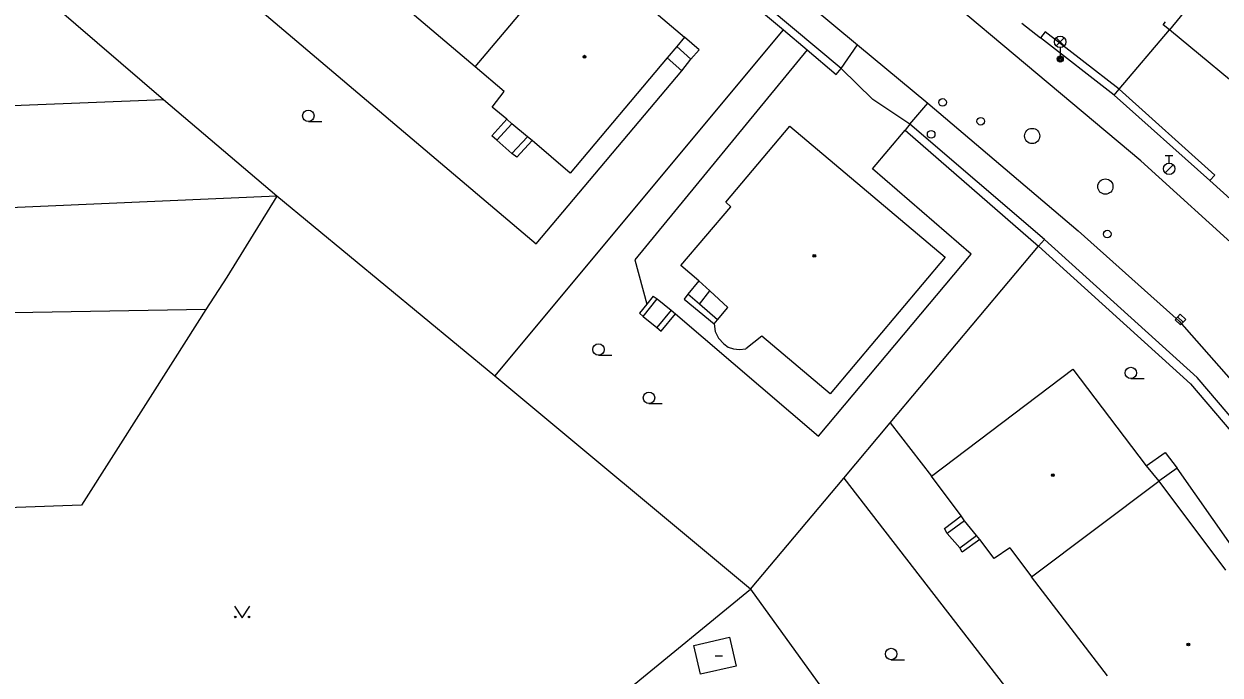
# Model space of a CAD drawing. Extents: x -600309 to -598967, y -1161267 to -1160292.
# Drawn here: x -599727.7 to -599649.3, y -1160530 to -1160487.3 of the extents above; entities that cross this region are included whole.
import ezdxf

# ---------------------------------------------------------------- set-up
doc = ezdxf.new("R2010")
doc.units = 0
for name, color, linetype in [('Level 10', 7, 'Continuous'), ('Level 11', 7, 'Continuous'), ('Level 27', 7, 'Continuous'), ('Level 28', 7, 'Continuous'), ('Level 33', 7, 'Continuous'), ('Level 36', 7, 'Continuous'), ('Level 39', 7, 'Continuous'), ('Level 5', 7, 'Continuous'), ('Level 51', 7, 'Continuous'), ('Level 52', 7, 'Continuous'), ('Level 7', 7, 'Continuous'), ('Level 8', 7, 'Continuous')]:
    doc.layers.add(name, color=color, linetype=linetype)

msp = doc.modelspace()

# ---------------------------------------------------------------- linework, layer by layer
at = {"layer": 'Level 10'}
for points in [[(-599632.23, -1160521.37), (-599637.56, -1160513.48), (-599647.6599, -1160502.51), (-599654.5, -1160496.32), (-599674.89, -1160479.2)], [(-599679.28, -1160483.53), (-599673.08, -1160488.7)], [(-599673.08, -1160488.7), (-599668.4699, -1160492.52)], [(-599668.4699, -1160492.52), (-599658.62, -1160500.89), (-599652, -1160506.82), (-599643.24, -1160516.76), (-599638.23, -1160523.33)]]:
    msp.add_lwpolyline(points, dxfattribs=at)
at = {"layer": 'Level 11'}
for points in [[(-599674.15, -1160490.26), (-599673.08, -1160488.7)], [(-599669.64, -1160493.9099), (-599668.4699, -1160492.52)], [(-599654.15, -1160516.31), (-599652.9, -1160515.43)], [(-599652.9, -1160515.43), (-599652.12, -1160516.46)], [(-599652.12, -1160516.46), (-599653.33, -1160517.32)], [(-599648.59, -1160521.52), (-599652.12, -1160516.46)]]:
    msp.add_lwpolyline(points, dxfattribs=at)
at = {"layer": 'Level 27'}
msp.add_line((-599652.0931, -1160506.5498), (-599651.7267, -1160506.89), dxfattribs=at)
msp.add_lwpolyline([(-599652.2632, -1160506.7329), (-599651.8969, -1160507.0732), (-599651.5566, -1160506.7069), (-599651.9229, -1160506.3666)], close=True, dxfattribs=at)
for centre in [(-599661.63, -1160494.68), (-599656.83, -1160498)]:
    msp.add_circle(centre, 0.5, dxfattribs=at)
at = {"layer": 'Level 28'}
for p, q in [((-599652.9, -1160495.955), (-599652.4, -1160495.955)), ((-599652.65, -1160496.455), (-599652.65, -1160495.955)), ((-599652.908, -1160497.102), (-599652.378, -1160496.572))]:
    msp.add_line(p, q, dxfattribs=at)
for centre, radius in [((-599667.5, -1160492.48), 0.25), ((-599665, -1160493.71), 0.25), ((-599668.25, -1160494.57), 0.25), ((-599652.65, -1160496.83), 0.375), ((-599656.71, -1160501.11), 0.25)]:
    msp.add_circle(centre, radius, dxfattribs=at)
at = {"layer": 'Level 33'}
for p, q in [((-599660.055, -1160488.77), (-599659.525, -1160488.24)), ((-599660.055, -1160488.24), (-599659.525, -1160488.77)), ((-599659.79, -1160488.88), (-599659.79, -1160489.63))]:
    msp.add_line(p, q, dxfattribs=at)
for centre, radius in [((-599659.79, -1160488.505), 0.375), ((-599659.79, -1160489.63), 0.2), ((-599659.79, -1160489.63), 0.1445), ((-599659.79, -1160489.63), 0.0876)]:
    msp.add_circle(centre, radius, dxfattribs=at)
at = {"layer": 'Level 36'}
for p, q in [((-599709.08, -1160493.735), (-599708.205, -1160493.735)), ((-599690.06, -1160509.055), (-599689.185, -1160509.055)), ((-599655.1599, -1160510.5949), (-599654.2849, -1160510.5949)), ((-599686.75, -1160512.225), (-599685.875, -1160512.225)), ((-599670.87, -1160529.025), (-599669.995, -1160529.025))]:
    msp.add_line(p, q, dxfattribs=at)
msp.add_lwpolyline([(-599713.92, -1160525.52), (-599713.42, -1160526.27), (-599712.92, -1160525.52)], dxfattribs=at)
for centre, radius in [((-599709.0801, -1160493.3599), 0.375), ((-599690.0601, -1160508.6799), 0.375), ((-599655.16, -1160510.2198), 0.375), ((-599686.7501, -1160511.8499), 0.375), ((-599713.8702, -1160526.2198), 0.05), ((-599712.9708, -1160526.2198), 0.05), ((-599670.8701, -1160528.6499), 0.375)]:
    msp.add_circle(centre, radius, dxfattribs=at)
at = {"layer": 'Level 39'}
msp.add_line((-599682.42, -1160528.77), (-599681.92, -1160528.77), dxfattribs=at)
for centre, radius in [((-599690.9699, -1160489.48), 0.09), ((-599690.9699, -1160489.48), 0.0398), ((-599675.9099, -1160502.54), 0.09), ((-599675.9099, -1160502.54), 0.0398), ((-599660.28, -1160516.93), 0.09), ((-599660.28, -1160516.93), 0.0398), ((-599651.39, -1160528.03), 0.09), ((-599651.39, -1160528.03), 0.0398)]:
    msp.add_circle(centre, radius, dxfattribs=at)
at = {"layer": 'Level 5'}
for points in [[(-599646.39, -1160480.1), (-599652.63, -1160487.7199)], [(-599698.15, -1160490.14), (-599691.46, -1160482.21)], [(-599691.46, -1160482.21), (-599690.56, -1160482.97), (-599686.12, -1160486.76), (-599684.42, -1160488.2)], [(-599698.15, -1160490.14), (-599704.4, -1160484.84)], [(-599653.03, -1160487.38), (-599652.88, -1160487.2)], [(-599652.63, -1160487.7199), (-599653.03, -1160487.38)], [(-599646.65, -1160492.6599), (-599652.63, -1160487.7199)], [(-599684.42, -1160488.2), (-599684.93, -1160488.81)], [(-599684.93, -1160488.81), (-599685.55, -1160489.56)], [(-599696.24, -1160491.76), (-599698.15, -1160490.14)], [(-599685.55, -1160489.56), (-599691.9099, -1160497.11)], [(-599697.02, -1160492.79), (-599696.24, -1160491.76)], [(-599696.07, -1160493.57), (-599697.02, -1160492.79)], [(-599695.74, -1160493.89), (-599696.07, -1160493.57)], [(-599694.7199, -1160494.73), (-599695.74, -1160493.89)], [(-599681.7199, -1160499.01), (-599677.52, -1160494.03)], [(-599677.52, -1160494.03), (-599667.33, -1160502.62)], [(-599694.4099, -1160494.9699), (-599694.7199, -1160494.73)], [(-599691.9099, -1160497.11), (-599694.4099, -1160494.9699)], [(-599684.65, -1160503.17), (-599681.38, -1160499.32)], [(-599681.38, -1160499.32), (-599681.7199, -1160499.01)], [(-599667.33, -1160502.62), (-599674.86, -1160511.58)], [(-599683.48, -1160504.19), (-599684.65, -1160503.17)], [(-599682.76, -1160504.84), (-599683.48, -1160504.19)], [(-599681.57, -1160505.93), (-599682.76, -1160504.84)], [(-599682.25, -1160506.73), (-599681.57, -1160505.93)], [(-599682.48, -1160506.99), (-599682.25, -1160506.73)], [(-599682.48, -1160506.99), (-599682.4099, -1160507.51)], [(-599682.4099, -1160507.51), (-599682.19, -1160507.95)], [(-599682.19, -1160507.95), (-599681.85, -1160508.32)], [(-599679.34, -1160507.8), (-599680.4099, -1160508.63)], [(-599674.86, -1160511.58), (-599679.34, -1160507.8)], [(-599681.85, -1160508.32), (-599681.56, -1160508.52)], [(-599681.56, -1160508.52), (-599681.21, -1160508.64)], [(-599681.21, -1160508.64), (-599680.81, -1160508.69)], [(-599680.81, -1160508.69), (-599680.4099, -1160508.63)], [(-599668.23, -1160516.99), (-599658.96, -1160509.9699)], [(-599658.96, -1160509.9699), (-599654.15, -1160516.31)], [(-599654.15, -1160516.31), (-599653.33, -1160517.32)], [(-599666.28, -1160519.6), (-599668.23, -1160516.99)], [(-599661.68, -1160523.59), (-599653.33, -1160517.32)], [(-599653.33, -1160517.32), (-599648.96, -1160523.15)], [(-599666.06, -1160519.92), (-599666.28, -1160519.6)], [(-599665.27, -1160520.87), (-599666.06, -1160519.92)], [(-599665.07, -1160521.14), (-599665.27, -1160520.87)], [(-599664.12, -1160522.4), (-599665.07, -1160521.14)], [(-599663.1, -1160521.69), (-599664.12, -1160522.4)], [(-599663.1, -1160521.69), (-599661.68, -1160523.59)], [(-599656.7, -1160530.09), (-599661.68, -1160523.59)]]:
    msp.add_lwpolyline(points, dxfattribs=at)
at = {"layer": 'Level 51'}
for points in [[(-599727.52, -1160473.4699), (-599694.15, -1160501.76)], [(-599718.58, -1160492.31), (-599725.71, -1160486.1599)], [(-599683.45, -1160489.03), (-599684.42, -1160488.2)], [(-599676.38, -1160489.04), (-599687.67, -1160502.8)], [(-599684.93, -1160488.81), (-599684.01, -1160489.64)], [(-599684.01, -1160489.64), (-599683.45, -1160489.03)], [(-599684.59, -1160490.4099), (-599685.55, -1160489.56)], [(-599684.59, -1160490.4099), (-599684.01, -1160489.64)], [(-599694.15, -1160501.76), (-599684.59, -1160490.4099)], [(-599718.58, -1160492.31), (-599746.04, -1160493.4099)], [(-599711.14, -1160498.62), (-599718.58, -1160492.31)], [(-599697.06, -1160494.68), (-599696.07, -1160493.57)], [(-599695.74, -1160493.89), (-599696.7199, -1160494.96)], [(-599696.7199, -1160494.96), (-599697.06, -1160494.68)], [(-599695.75, -1160495.82), (-599694.7199, -1160494.73)], [(-599672.1, -1160496.84), (-599669.96, -1160494.29)], [(-599695.75, -1160495.82), (-599696.7199, -1160494.96)], [(-599694.4099, -1160494.9699), (-599695.4099, -1160496.06)], [(-599695.4099, -1160496.06), (-599695.75, -1160495.82)], [(-599665.63, -1160502.42), (-599672.1, -1160496.84)], [(-599711.14, -1160498.62), (-599745.6599, -1160500.14)], [(-599711.14, -1160498.62), (-599714.43, -1160503.93)], [(-599696.85, -1160510.43), (-599711.14, -1160498.62)], [(-599675.64, -1160514.36), (-599665.63, -1160502.42)], [(-599687.67, -1160502.8), (-599686.9, -1160505.71)], [(-599714.43, -1160503.93), (-599715.81, -1160506.07)], [(-599683.48, -1160504.19), (-599684.21, -1160505.05)], [(-599684.21, -1160505.05), (-599684.44, -1160505.38)], [(-599683.44, -1160505.71), (-599684.21, -1160505.05)], [(-599683.44, -1160505.71), (-599682.76, -1160504.84)], [(-599686.9, -1160505.71), (-599687.38, -1160506.31)], [(-599687.13, -1160506.52), (-599686.21, -1160505.37)], [(-599686.48, -1160505.19), (-599686.9, -1160505.71)], [(-599686.48, -1160505.19), (-599686.21, -1160505.37)], [(-599686.21, -1160505.37), (-599685.3, -1160506.11)], [(-599684.44, -1160505.38), (-599682.48, -1160506.99)], [(-599682.25, -1160506.73), (-599683.44, -1160505.71)], [(-599715.81, -1160506.07), (-599743.56, -1160506.53)], [(-599715.81, -1160506.07), (-599717.81, -1160509.23)], [(-599687.38, -1160506.31), (-599687.13, -1160506.52)], [(-599687.13, -1160506.52), (-599686.24, -1160507.24)], [(-599685.3, -1160506.11), (-599686.24, -1160507.24)], [(-599685.96, -1160507.4699), (-599685.02, -1160506.35)], [(-599685.3, -1160506.11), (-599685.02, -1160506.35)], [(-599685.02, -1160506.35), (-599675.64, -1160514.36)], [(-599686.24, -1160507.24), (-599685.96, -1160507.4699)], [(-599717.81, -1160509.23), (-599723.96, -1160518.9)], [(-599680.09, -1160524.39), (-599696.85, -1160510.43)], [(-599673.9699, -1160517.13), (-599670.94, -1160513.49)], [(-599670.94, -1160513.49), (-599668.23, -1160516.99)], [(-599680.09, -1160524.39), (-599673.9699, -1160517.13)], [(-599673.9699, -1160517.13), (-599648.06, -1160550.63)], [(-599723.96, -1160518.9), (-599742.84, -1160519.57), (-599756.36, -1160520.21)], [(-599667.37, -1160520.43), (-599666.28, -1160519.6)], [(-599666.06, -1160519.92), (-599667.19, -1160520.75)], [(-599667.19, -1160520.75), (-599667.37, -1160520.43)], [(-599666.37, -1160521.69), (-599667.19, -1160520.75)], [(-599666.37, -1160521.69), (-599665.27, -1160520.87)], [(-599665.07, -1160521.14), (-599666.2199, -1160521.9699)], [(-599666.2199, -1160521.9699), (-599666.37, -1160521.69)], [(-599688.19, -1160531.04), (-599680.09, -1160524.39)], [(-599680.09, -1160524.39), (-599657.14, -1160556.19)]]:
    msp.add_lwpolyline(points, dxfattribs=at)
at = {"layer": 'Level 52'}
for points in [[(-599683.8, -1160528.09), (-599681.4699, -1160527.54)], [(-599681.4699, -1160527.54), (-599681.04, -1160529.45)], [(-599683.37, -1160529.98), (-599683.8, -1160528.09)], [(-599681.04, -1160529.45), (-599683.37, -1160529.98)]]:
    msp.add_lwpolyline(points, dxfattribs=at)
at = {"layer": 'Level 7'}
for points in [[(-599680.52, -1160484.9), (-599680.84, -1160485.28), (-599677.94, -1160487.7199)], [(-599674.15, -1160490.26), (-599680.52, -1160484.9)], [(-599696.85, -1160510.43), (-599677.94, -1160487.7199)], [(-599677.94, -1160487.7199), (-599676.38, -1160489.04)], [(-599655.93, -1160491.62), (-599660.78, -1160487.84), (-599661.09, -1160488.24)], [(-599655.93, -1160491.62), (-599652.63, -1160487.7199)], [(-599656.25, -1160492.01), (-599661.09, -1160488.24)], [(-599676.38, -1160489.04), (-599674.4699, -1160490.64), (-599674.15, -1160490.26)], [(-599656.25, -1160492.01), (-599655.93, -1160491.62)], [(-599649.99, -1160497.61), (-599649.6599, -1160497.24), (-599655.93, -1160491.62)], [(-599649.99, -1160497.61), (-599656.25, -1160492.01)], [(-599669.64, -1160493.9099), (-599669.96, -1160494.29)], [(-599660.81, -1160501.46), (-599669.64, -1160493.9099)], [(-599669.96, -1160494.29), (-599661.21, -1160501.9)], [(-599670.94, -1160513.49), (-599661.21, -1160501.9)], [(-599661.21, -1160501.9), (-599660.81, -1160501.46)], [(-599661.21, -1160501.9), (-599651.24, -1160510.94), (-599645.32, -1160517.89), (-599643.51, -1160520.32)], [(-599642.67, -1160520.44), (-599644.85, -1160517.52), (-599650.81, -1160510.52), (-599660.81, -1160501.46)]]:
    msp.add_lwpolyline(points, dxfattribs=at)
at = {"layer": 'Level 8'}
for points in [[(-599662.3, -1160487.28), (-599661.09, -1160488.24)], [(-599672.07, -1160492.29), (-599674.15, -1160490.26)], [(-599669.64, -1160493.9099), (-599672.07, -1160492.29)], [(-599649.99, -1160497.61), (-599647.74, -1160499.63)]]:
    msp.add_lwpolyline(points, dxfattribs=at)

doc.saveas('drawing.dxf')
